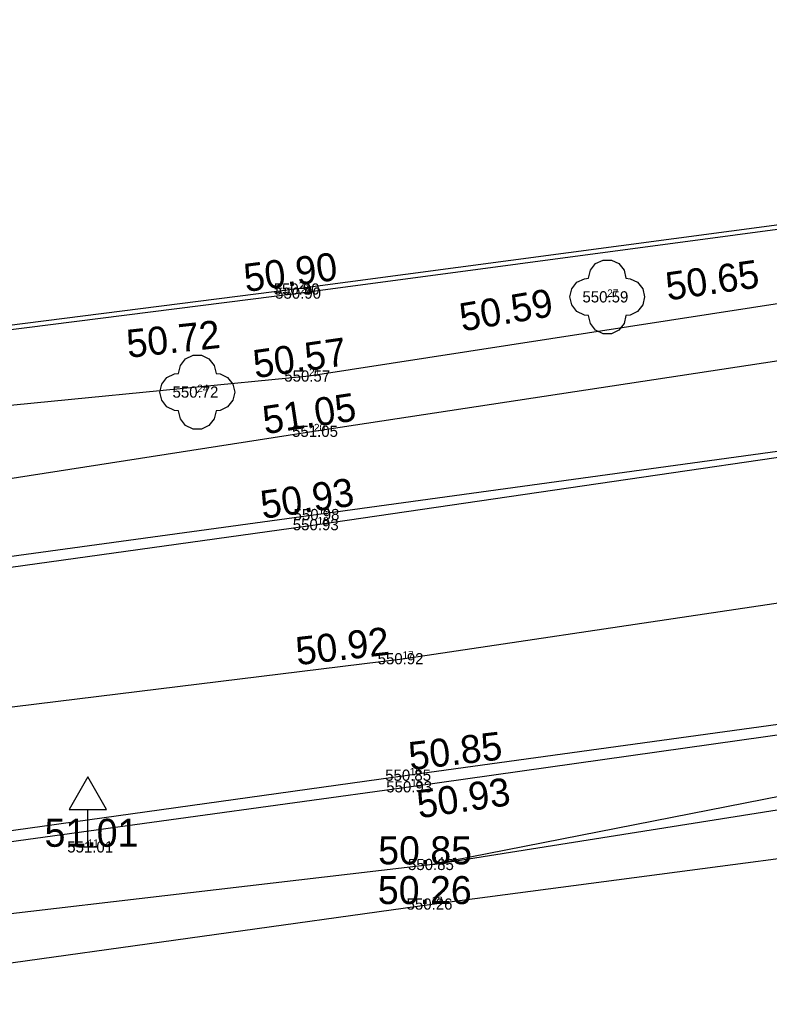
# Model space of a CAD drawing. Extents: x -866693 to -866303, y -1041966 to -1040244.
# Drawn here: x -866630.41 to -866610.36, y -1040302.28 to -1040275.63 of the extents above; entities that cross this region are included whole.
import ezdxf

# ---------------------------------------------------------------- set-up
doc = ezdxf.new("R2010")
doc.units = 0
for name, color, linetype in [('1 hrana zpevněné komunikace-plocha', 7, 'Continuous'), ('3 osa komunikace', 7, 'Continuous'), ('42 dopravní značka', 7, 'Continuous'), ('5 obrubník nahoře (chodník)', 7, 'Continuous'), ('60 strom bez rozlišení', 7, 'Continuous'), ('7 hrana svah nahoře', 7, 'Continuous'), ('8 hrana svah dole', 7, 'Continuous'), ('Bod', 7, 'Continuous'), ('Nadmořská výška', 7, 'Continuous'), ('Nadmořská výška_tisk', 7, 'Continuous'), ('Číslo bodu', 7, 'Continuous')]:
    doc.layers.add(name, color=color, linetype=linetype)

msp = doc.modelspace()

# ---------------------------------------------------------------- linework, layer by layer
at = {"layer": '1 hrana zpevněné komunikace-plocha'}
for points in [[(-866680.652, -1040276.337), (-866679.05, -1040281.256), (-866677.765, -1040283.923), (-866675.61, -1040286.809), (-866673.678, -1040288.676), (-866670.504, -1040290.984), (-866667.979, -1040292.197), (-866663.869, -1040293.577), (-866661.368, -1040293.969), (-866659.169, -1040293.985), (-866654.661, -1040293.593), (-866639.503, -1040291.517), (-866622.442, -1040289.146), (-866600.706, -1040285.969), (-866598.4, -1040283.431), (-866597.694, -1040282.088), (-866597.528, -1040280.555), (-866597.782, -1040279.514), (-866598.357, -1040278.559), (-866599.338, -1040277.433), (-866600.156, -1040276.793), (-866601.514, -1040276.109), (-866603.056, -1040275.634), (-866606.248, -1040276.054)], [(-866503.553, -1040279.722), (-866523.034, -1040282.41), (-866541.374, -1040284.946), (-866561.808, -1040287.782), (-866574.398, -1040289.556), (-866602.398, -1040293.439), (-866619.972, -1040295.863), (-866638.769, -1040298.486), (-866650.196, -1040300.008), (-866657.766, -1040301.183), (-866663.405, -1040303.497), (-866666.7, -1040305.877), (-866670.718, -1040310.555), (-866673.161, -1040315.92), (-866674.075, -1040319.269), (-866673.907, -1040325.701)], [(-866605.594, -1040280.52), (-866623.042, -1040282.848), (-866641.075, -1040285.137), (-866643.973, -1040285.546)]]:
    msp.add_lwpolyline(points, dxfattribs=at)
at = {"layer": '3 osa komunikace'}
msp.add_lwpolyline([(-866675.016, -1040299.403), (-866658.944, -1040297.823), (-866639.253, -1040295.089), (-866620.168, -1040292.742), (-866603.167, -1040290.212), (-866574.251, -1040285.999), (-866539.891, -1040281.121), (-866503.725, -1040276.174)], dxfattribs=at)
at = {"layer": '42 dopravní značka'}
for points in [[(-866628.591, -1040297.777), (-866628.591, -1040296.777), (-866628.091, -1040296.777), (-866628.591, -1040295.902), (-866629.091, -1040296.777), (-866628.591, -1040296.777)], [(-866628.841, -1040297.777), (-866628.341, -1040297.777)]]:
    msp.add_lwpolyline(points, dxfattribs=at)
at = {"layer": '5 obrubník nahoře (chodník)'}
for points in [[(-866605.449, -1040280.624), (-866622.897, -1040282.952), (-866640.93, -1040285.241), (-866655.388, -1040287.291), (-866659.769, -1040287.9), (-866670.289, -1040279.815), (-866667.222, -1040275.931)], [(-866606.103, -1040276.158), (-866602.966, -1040275.832), (-866601.579, -1040276.268), (-866600.223, -1040276.92), (-866599.429, -1040277.544), (-866598.476, -1040278.634), (-866597.914, -1040279.543), (-866597.674, -1040280.539), (-866597.853, -1040282.056), (-866598.559, -1040283.402), (-866600.778, -1040285.902), (-866622.418, -1040288.878)], [(-866622.418, -1040288.878), (-866639.572, -1040291.228), (-866654.686, -1040293.361), (-866659.163, -1040293.711), (-866661.316, -1040293.679), (-866663.777, -1040293.268), (-866667.855, -1040291.946), (-866670.326, -1040290.728), (-866673.518, -1040288.396), (-866675.414, -1040286.594), (-866677.519, -1040283.739), (-866679.05, -1040281.256)], [(-866574.644, -1040289.831), (-866602.365, -1040293.689), (-866619.938, -1040296.168), (-866638.627, -1040298.746), (-866650.109, -1040300.299), (-866657.681, -1040301.458), (-866663.286, -1040303.778), (-866664.088, -1040304.254), (-866666.526, -1040306.133), (-866670.469, -1040310.707), (-866672.797, -1040316.126), (-866673.847, -1040319.369), (-866674.075, -1040319.269)]]:
    msp.add_lwpolyline(points, dxfattribs=at)
at = {"layer": '60 strom bez rozlišení'}
for points in [[(-866613.691, -1040283.051), (-866613.741, -1040283.268), (-866613.88, -1040283.442), (-866614.08, -1040283.539), (-866614.191, -1040283.551), (-866614.241, -1040283.768), (-866614.38, -1040283.942), (-866614.58, -1040284.039), (-866614.802, -1040284.039), (-866615.003, -1040283.942), (-866615.142, -1040283.768), (-866615.191, -1040283.551), (-866615.302, -1040283.539), (-866615.503, -1040283.442), (-866615.642, -1040283.268), (-866615.691, -1040283.051), (-866615.642, -1040282.834), (-866615.503, -1040282.66), (-866615.302, -1040282.564), (-866615.191, -1040282.551), (-866615.142, -1040282.334), (-866615.003, -1040282.16), (-866614.802, -1040282.064), (-866614.58, -1040282.064), (-866614.38, -1040282.16), (-866614.241, -1040282.334), (-866614.191, -1040282.551), (-866614.08, -1040282.564), (-866613.88, -1040282.66), (-866613.741, -1040282.834)], [(-866624.659, -1040285.602), (-866624.709, -1040285.819), (-866624.848, -1040285.993), (-866625.048, -1040286.09), (-866625.159, -1040286.102), (-866625.209, -1040286.319), (-866625.348, -1040286.493), (-866625.548, -1040286.59), (-866625.77, -1040286.59), (-866625.971, -1040286.493), (-866626.11, -1040286.319), (-866626.159, -1040286.102), (-866626.27, -1040286.09), (-866626.471, -1040285.993), (-866626.61, -1040285.819), (-866626.659, -1040285.602), (-866626.61, -1040285.385), (-866626.471, -1040285.211), (-866626.27, -1040285.115), (-866626.159, -1040285.102), (-866626.11, -1040284.885), (-866625.971, -1040284.711), (-866625.77, -1040284.615), (-866625.548, -1040284.615), (-866625.348, -1040284.711), (-866625.209, -1040284.885), (-866625.159, -1040285.102), (-866625.048, -1040285.115), (-866624.848, -1040285.211), (-866624.709, -1040285.385)]]:
    msp.add_lwpolyline(points, close=True, dxfattribs=at)
for points in [[(-866614.716, -1040283.051), (-866614.691, -1040283.051), (-866614.666, -1040283.051)], [(-866625.684, -1040285.602), (-866625.659, -1040285.602), (-866625.634, -1040285.602)]]:
    msp.add_lwpolyline(points, dxfattribs=at)
at = {"layer": '7 hrana svah nahoře'}
msp.add_line((-866619.361, -1040298.247), (-866602.083, -1040295.504), dxfattribs=at)
for points in [[(-866599.013, -1040280.511), (-866598.481, -1040281.475), (-866599.189, -1040283.131), (-866600.395, -1040283.765), (-866605.758, -1040284.102), (-866622.538, -1040286.652), (-866639.843, -1040289.352), (-866655.228, -1040291.635)], [(-866574.089, -1040291.683), (-866602.145, -1040294.869), (-866619.361, -1040298.247), (-866637.977, -1040300.426), (-866640.09, -1040300.613)]]:
    msp.add_lwpolyline(points, dxfattribs=at)
at = {"layer": '8 hrana svah dole'}
for points in [[(-866673.663, -1040282.26), (-866669.958, -1040285.809), (-866664.447, -1040288.251), (-866663.916, -1040288.222), (-866658.723, -1040289.827), (-866656.827, -1040290.616), (-866655.343, -1040289.874), (-866639.933, -1040286.863), (-866622.668, -1040285.165), (-866603.387, -1040282.18), (-866600.979, -1040282.198)], [(-866637.829, -1040301.888), (-866619.387, -1040299.311), (-866601.784, -1040296.996), (-866574.214, -1040293.032)]]:
    msp.add_lwpolyline(points, dxfattribs=at)
at = {"layer": 'Bod'}
for p, q in [((-866622.942, -1040282.84), (-866622.942, -1040282.84)), ((-866622.897, -1040282.952), (-866622.897, -1040282.952)), ((-866614.691, -1040283.051), (-866614.691, -1040283.051)), ((-866622.668, -1040285.165), (-866622.668, -1040285.165)), ((-866625.659, -1040285.602), (-866625.659, -1040285.602)), ((-866622.538, -1040286.652), (-866622.538, -1040286.652)), ((-866622.418, -1040288.878), (-866622.418, -1040288.878)), ((-866622.442, -1040289.146), (-866622.442, -1040289.146)), ((-866620.168, -1040292.742), (-866620.168, -1040292.742)), ((-866619.972, -1040295.863), (-866619.972, -1040295.863)), ((-866619.938, -1040296.168), (-866619.938, -1040296.168)), ((-866628.591, -1040297.777), (-866628.591, -1040297.777)), ((-866619.361, -1040298.247), (-866619.361, -1040298.247)), ((-866619.387, -1040299.311), (-866619.387, -1040299.311))]:
    msp.add_line(p, q, dxfattribs=at)

# ---------------------------------------------------------------- texts
at = {"layer": 'Nadmořská výška'}
for s, p in [('550.90', (-866623.616, -1040282.99)), ('550.90', (-866623.576, -1040283.1)), ('550.59', (-866615.354, -1040283.2)), ('550.57', (-866623.332, -1040285.32)), ('550.72', (-866626.322, -1040285.75)), ('551.05', (-866623.123, -1040286.8)), ('550.98', (-866623.084, -1040289.03)), ('550.93', (-866623.104, -1040289.3)), ('550.92', (-866620.834, -1040292.89)), ('550.85', (-866620.632, -1040296.01)), ('550.93', (-866620.604, -1040296.32)), ('551.01', (-866629.14, -1040297.93)), ('550.85', (-866620.022, -1040298.4)), ('550.26', (-866620.06, -1040299.46))]:
    msp.add_text(s, height=0.3, dxfattribs=at).set_placement(p)
at = {"layer": 'Nadmořská výška_tisk'}
for s, rotation, p in [('50.90', 7.4807, (-866624.364, -1040282.921)), ('50.65', 8.1625, (-866613.071, -1040283.149)), ('50.59', 9.5975, (-866618.574, -1040283.978)), ('50.72', 6.1891, (-866627.512, -1040284.685)), ('50.57', 8.1338, (-866624.11, -1040285.23)), ('51.05', 8.5752, (-866623.851, -1040286.73)), ('50.93', 8.3168, (-866623.91, -1040288.998)), ('50.92', 6.5234, (-866622.983, -1040292.915)), ('50.85', 6.741, (-866619.96, -1040295.727)), ('50.93', 8.2463, (-866619.728, -1040297.016))]:
    msp.add_text(s, height=0.75, rotation=rotation, dxfattribs=at).set_placement(p)
for s, p in [('51.01', (-866629.746, -1040297.777)), ('50.85', (-866620.819, -1040298.247)), ('50.26', (-866620.828, -1040299.311))]:
    msp.add_text(s, height=0.75, dxfattribs=at).set_placement(p)
at = {"layer": 'Číslo bodu'}
for s, p in [('23', (-866622.942, -1040282.84)), ('22', (-866622.897, -1040282.952)), ('27', (-866614.691, -1040283.051)), ('21', (-866622.668, -1040285.165)), ('24', (-866625.659, -1040285.602)), ('20', (-866622.538, -1040286.652)), ('19', (-866622.418, -1040288.878)), ('18', (-866622.442, -1040289.146)), ('17', (-866620.168, -1040292.742)), ('16', (-866619.972, -1040295.863)), ('15', (-866619.938, -1040296.168)), ('11', (-866628.591, -1040297.777)), ('14', (-866619.361, -1040298.247)), ('13', (-866619.387, -1040299.311))]:
    msp.add_text(s, height=0.2, dxfattribs=at).set_placement(p)

doc.saveas('drawing.dxf')
